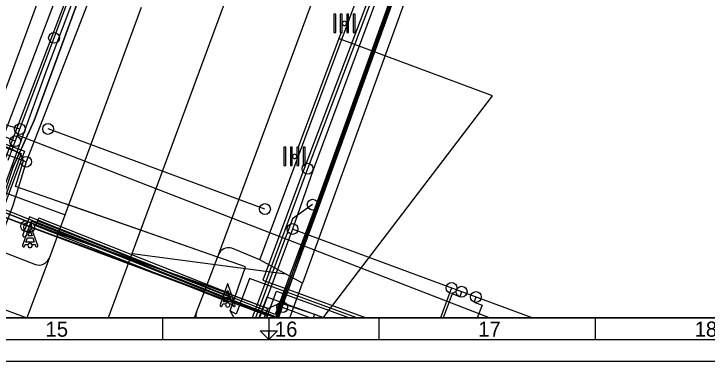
# Model space of a CAD drawing. Extents: x 192672 to 192910, y 446344 to 446512.
# Drawn here: x 192813.76 to 192845.8, y 446343.56 to 446359.61 of the extents above; entities that cross this region are included whole.
import ezdxf

# ---------------------------------------------------------------- set-up
doc = ezdxf.new("R2010")
doc.units = 0
for name, color, linetype in [('( Toegevoegd 29-11-2021 14_41_42) wegdeel vlak', 7, 'Continuous'), ('1010 viewport', 7, 'Continuous'), ('B-OI-KL-()_PUNTVANLEVERING_WATER-S', 7, 'Continuous'), ('B-OI-KL-BUISLEIDING_OLIEGASCHEMICALIEN_GASLAGEDRUK-G', 7, 'Continuous'), ('B-OI-KL-DATA-G', 7, 'Continuous'), ('B-OI-KL-DATA_DUCT-G', 7, 'Continuous'), ('B-OI-KL-DATA_GTWP-S', 7, 'Continuous'), ('B-OI-KL-DATA_KABELBED-G', 7, 'Continuous'), ('B-OI-KL-DATA_MANTELBUIS-G', 7, 'Continuous'), ('B-OI-KL-DATA_MOF-S', 7, 'Continuous'), ('B-OI-KL-ET_LS-G', 7, 'Continuous'), ('B-OI-KL-ET_LS_MANTELBUIS-G', 7, 'Continuous'), ('B-OI-KL-ET_LS_MOF-S', 7, 'Continuous'), ('B-OI-KL-ET_MS-G', 7, 'Continuous'), ('B-OI-KL-ET_MS_MANTELBUIS-G', 7, 'Continuous'), ('B-OI-KL-GAS_LD_AFTAKZADEL-S', 7, 'Continuous'), ('B-OI-KL-GAS_LD_EINDKAP-S', 7, 'Continuous'), ('B-OI-KL-GAS_LD_TSTUK-S', 7, 'Continuous'), ('B-OI-KL-WATER-G', 7, 'Continuous'), ('B-OI-RI-RIOOLVRIJVERVAL-G', 7, 'Continuous'), ('bovenleidingmast', 7, 'Continuous'), ('Default', 7, 'Continuous'), ('kant open verharding', 7, 'Continuous'), ('kant verharding', 7, 'Continuous'), ('kolk', 7, 'Continuous'), ('verkeerseiland - berm', 7, 'Continuous'), ('X-XX-AL-TEKENBLAD-S', 7, 'Continuous')]:
    doc.layers.add(name, color=color, linetype=linetype)

# ---------------------------------------------------------------- blocks, each defined once
blk = doc.blocks.new('B-OI-KL-GAS_LD_AFTAKZADEL-S')
at = {"layer": 'Default'}
blk.add_circle((0, 0), 0.25, dxfattribs=at)
blk = doc.blocks.new('B-OI-KL-GAS_LD_EINDKAP-S')
at = {"layer": 'Default'}
blk.add_circle((0, 0), 0.25, dxfattribs=at)
blk = doc.blocks.new('B-OI-KL-GAS_LD_TSTUK-S')
at = {"layer": 'Default'}
blk.add_circle((0, 0), 0.25, dxfattribs=at)
blk = doc.blocks.new('B-OI-KL-ET_LS_MOF-S')
at = {"layer": 'Default'}
blk.add_circle((0, 0), 0.25, dxfattribs=at)
blk = doc.blocks.new('B-OI-KL-()_PUNTVANLEVERING_WATER-S')
at = {"layer": 'Default'}
blk.add_circle((0, 0), 0.25, dxfattribs=at)
blk = doc.blocks.new('B-OI-KL-DATA_GTWP-S')
at = {"layer": 'Default'}
blk.add_circle((0, 0), 0.25, dxfattribs=at)
blk = doc.blocks.new('B-OI-KL-DATA_MOF-S')
at = {"layer": 'Default'}
blk.add_circle((0, 0), 0.25, dxfattribs=at)

msp = doc.modelspace()

# ---------------------------------------------------------------- linework, layer by layer
at = {"layer": '( Toegevoegd 29-11-2021 14_41_42) wegdeel vlak'}
for p, q in [((192816.13, 446350.319), (192819.665, 446359.922)), ((192812.252, 446351.747), (192816.13, 446350.319)), ((192815.762, 446349.319), (192816.13, 446350.319)), ((192815.762, 446349.319), (192815.385, 446348.295)), ((192822.569, 446346.767), (192815.762, 446349.319)), ((192827.102, 446347.165), (192825.128, 446348.244)), ((192826.522, 446345.556), (192827.102, 446347.165)), ((192822.207, 446345.813), (192822.569, 446346.767))]:
    msp.add_line(p, q, dxfattribs=at)
msp.add_lwpolyline([(192817.05, 446363.917), (192813.194, 446353.729), (192796.724, 446359.963), (192796.861, 446360.326)], dxfattribs=at)
at = {"layer": '1010 viewport'}
msp.add_lwpolyline([(192675.743, 446509.756), (192860.643, 446509.756), (192860.643, 446345.556), (192675.743, 446345.556)], close=True, dxfattribs=at)
at = {"layer": 'B-OI-KL-BUISLEIDING_OLIEGASCHEMICALIEN_GASLAGEDRUK-G'}
for p, q in [((192837.718, 446345.556), (192826.639, 446349.663)), ((192833.988, 446346.938), (192833.471, 446345.556))]:
    msp.add_line(p, q, dxfattribs=at)
for points in [[(192825.926, 446382.49), (192822.09, 446372.545), (192818.388, 446363.22), (192814.329, 446352.769)], [(192814.329, 446352.769), (192812.29, 446353.505), (192799.482, 446358.316), (192779.419, 446365.745), (192771.402, 446368.773), (192742.155, 446379.378)], [(192836.701, 446376.951), (192833.45, 446368.158), (192827.6, 446352.4), (192826.639, 446349.663)], [(192825.366, 446350.586), (192815.342, 446354.288)], [(192814.329, 446352.769), (192813.707, 446350.744), (192811.759, 446345.556)], [(192826.639, 446349.663), (192825.51, 446346.64), (192825.111, 446345.556)], [(192834.454, 446346.766), (192834.368, 446346.531), (192834.013, 446346.663), (192833.599, 446345.556)], [(192835.115, 446346.521), (192835.028, 446346.286), (192835.401, 446346.148), (192835.179, 446345.556)]]:
    msp.add_lwpolyline(points, dxfattribs=at)
at = {"layer": 'B-OI-KL-DATA-G'}
for p, q in [((192825.494, 446345.992), (192825.336, 446345.556)), ((192827.654, 446345.732), (192827.587, 446345.556)), ((192827.654, 446345.732), (192828.093, 446345.556))]:
    msp.add_line(p, q, dxfattribs=at)
for points in [[(192813.718, 446352.511), (192814.704, 446354.672), (192818.006, 446363.719), (192817.818, 446364.377), (192817.264, 446364.701), (192817.625, 446365.634), (192819.762, 446371.459), (192822.38, 446377.185), (192823.164, 446378.851), (192824.805, 446383.834), (192824.206, 446384.09), (192811.77, 446388.666)], [(192824.805, 446383.834), (192823.164, 446378.851), (192822.38, 446377.185), (192819.762, 446371.459), (192817.625, 446365.634), (192817.264, 446364.701), (192817.818, 446364.377), (192818.006, 446363.719), (192814.704, 446354.672), (192813.718, 446352.511), (192813.055, 446350.527)], [(192824.805, 446383.834), (192823.164, 446378.851), (192822.38, 446377.185), (192819.762, 446371.459), (192817.625, 446365.634), (192817.264, 446364.701), (192817.818, 446364.377), (192818.006, 446363.719), (192814.704, 446354.672), (192813.718, 446352.511)], [(192731.661, 446354.909), (192730.818, 446355.23), (192736.793, 446371.939), (192739.862, 446380.106), (192740.707, 446379.788), (192762.994, 446371.683), (192773.332, 446367.794), (192777.507, 446366.23), (192792.515, 446360.708), (192794.868, 446359.138), (192813.343, 446352.261), (192813.029, 446351.418), (192812.66, 446350.461), (192825.476, 446345.665), (192825.435, 446345.556)], [(192825.435, 446345.556), (192825.476, 446345.665), (192812.66, 446350.461), (192813.029, 446351.418), (192813.343, 446352.261), (192794.868, 446359.138), (192792.515, 446360.708), (192777.507, 446366.23), (192773.332, 446367.794), (192762.994, 446371.683), (192740.707, 446379.788), (192739.862, 446380.106), (192736.793, 446371.939), (192730.818, 446355.23), (192731.661, 446354.909)], [(192731.661, 446354.909), (192730.818, 446355.23), (192736.793, 446371.939), (192739.862, 446380.106), (192740.707, 446379.788), (192762.994, 446371.683), (192773.332, 446367.794), (192777.507, 446366.23), (192792.515, 446360.708), (192794.868, 446359.138), (192813.343, 446352.261), (192813.029, 446351.418), (192812.66, 446350.461), (192825.476, 446345.665), (192825.435, 446345.556)], [(192825.435, 446345.556), (192825.476, 446345.665), (192812.66, 446350.461), (192813.029, 446351.418), (192813.343, 446352.261), (192794.868, 446359.138), (192792.515, 446360.708), (192777.507, 446366.23), (192773.332, 446367.794), (192762.994, 446371.683), (192740.707, 446379.788), (192739.862, 446380.106), (192736.793, 446371.939), (192730.818, 446355.23), (192731.661, 446354.909)], [(192825.435, 446345.556), (192825.476, 446345.665), (192812.66, 446350.461), (192813.029, 446351.418), (192813.343, 446352.261), (192794.868, 446359.138), (192792.515, 446360.708), (192777.507, 446366.23), (192773.332, 446367.794), (192762.994, 446371.683), (192740.707, 446379.788), (192739.862, 446380.106), (192736.793, 446371.939), (192730.818, 446355.23), (192731.661, 446354.909)], [(192825.435, 446345.556), (192825.476, 446345.665), (192812.66, 446350.461), (192813.029, 446351.418), (192813.343, 446352.261), (192794.868, 446359.138), (192792.515, 446360.708), (192777.507, 446366.23), (192773.332, 446367.794), (192762.994, 446371.683), (192740.707, 446379.788), (192739.862, 446380.106), (192736.793, 446371.939), (192730.818, 446355.23), (192731.661, 446354.909)], [(192825.435, 446345.556), (192825.476, 446345.665), (192812.66, 446350.461), (192813.029, 446351.418), (192813.343, 446352.261), (192794.868, 446359.138), (192792.515, 446360.708), (192777.507, 446366.23), (192773.332, 446367.794), (192762.994, 446371.683), (192740.707, 446379.788), (192739.862, 446380.106), (192736.793, 446371.939), (192730.818, 446355.23), (192731.661, 446354.909)], [(192731.661, 446354.909), (192730.818, 446355.23), (192736.793, 446371.939), (192739.862, 446380.106), (192740.707, 446379.788), (192762.994, 446371.683), (192773.332, 446367.794), (192777.507, 446366.23), (192792.515, 446360.708), (192794.868, 446359.138), (192813.343, 446352.261), (192813.029, 446351.418), (192812.66, 446350.461), (192825.476, 446345.665), (192825.435, 446345.556)], [(192731.661, 446354.909), (192730.818, 446355.23), (192736.793, 446371.939), (192739.862, 446380.106), (192740.707, 446379.788), (192762.994, 446371.683), (192773.332, 446367.794), (192777.507, 446366.23), (192792.515, 446360.708), (192794.868, 446359.138), (192813.343, 446352.261), (192813.029, 446351.418), (192812.66, 446350.461), (192825.476, 446345.665), (192825.435, 446345.556)], [(192825.435, 446345.556), (192825.476, 446345.665), (192812.66, 446350.461), (192813.029, 446351.418), (192813.343, 446352.261), (192794.868, 446359.138), (192792.515, 446360.708), (192777.507, 446366.23), (192773.332, 446367.794), (192762.994, 446371.683), (192740.707, 446379.788), (192739.862, 446380.106), (192736.793, 446371.939), (192730.818, 446355.23), (192731.661, 446354.909)], [(192825.435, 446345.556), (192825.476, 446345.665), (192812.66, 446350.461), (192813.029, 446351.418), (192813.343, 446352.261), (192794.868, 446359.138), (192792.515, 446360.708), (192777.507, 446366.23), (192773.332, 446367.794), (192762.994, 446371.683), (192740.707, 446379.788), (192739.862, 446380.106), (192736.793, 446371.939), (192730.818, 446355.23), (192731.661, 446354.909)], [(192825.435, 446345.556), (192825.476, 446345.665), (192812.66, 446350.461), (192813.029, 446351.418), (192813.343, 446352.261), (192794.868, 446359.138), (192792.515, 446360.708), (192778.164, 446365.987), (192777.905, 446365.29)], [(192825.435, 446345.556), (192825.476, 446345.665), (192812.66, 446350.461), (192810.767, 446345.556)], [(192825.435, 446345.556), (192825.476, 446345.665), (192812.66, 446350.461), (192810.767, 446345.556)], [(192813.055, 446350.527), (192815.566, 446349.551), (192822.886, 446346.978), (192825.494, 446345.992)], [(192825.336, 446345.556), (192825.494, 446345.992), (192822.886, 446346.978), (192815.566, 446349.551), (192813.055, 446350.527)], [(192813.055, 446350.527), (192815.566, 446349.551), (192822.886, 446346.978), (192825.494, 446345.992), (192825.336, 446345.556)], [(192825.436, 446345.556), (192825.895, 446346.789), (192829.267, 446345.556)], [(192825.436, 446345.556), (192825.895, 446346.789), (192829.267, 446345.556)], [(192825.494, 446345.992), (192826.08, 446346.246), (192827.654, 446345.732)]]:
    msp.add_lwpolyline(points, dxfattribs=at)
at = {"layer": 'B-OI-KL-DATA_DUCT-G'}
msp.add_lwpolyline([(192814.918, 446349.616), (192823.252, 446346.497)], dxfattribs=at)
at = {"layer": 'B-OI-KL-DATA_KABELBED-G'}
for p, q in [((192826.164, 446346.047), (192825.989, 446345.556)), ((192826.164, 446346.047), (192825.989, 446345.556)), ((192826.164, 446346.047), (192827.477, 446345.556)), ((192825.435, 446345.556), (192825.476, 446345.665))]:
    msp.add_line(p, q, dxfattribs=at)
for points in [[(192744.469, 446391.186), (192762.819, 446384.291), (192799.152, 446370.668), (192816.75, 446364.01), (192817.485, 446363.735), (192812.909, 446351.776), (192812.803, 446351.499)], [(192826.164, 446346.047), (192838.255, 446379.469)], [(192812.66, 446350.461), (192814.918, 446349.616)], [(192814.918, 446349.616), (192823.252, 446346.497)], [(192825.476, 446345.665), (192825.895, 446346.789), (192829.266, 446345.556)], [(192823.252, 446346.497), (192825.476, 446345.665)]]:
    msp.add_lwpolyline(points, dxfattribs=at)
at = {"layer": 'B-OI-KL-DATA_MANTELBUIS-G'}
for points in [[(192814.918, 446349.616), (192823.252, 446346.497)], [(192822.886, 446346.978), (192815.566, 446349.551)]]:
    msp.add_lwpolyline(points, dxfattribs=at)
at = {"layer": 'B-OI-KL-ET_LS-G'}
msp.add_line((192823.946, 446345.556), (192823.75, 446345.886), dxfattribs=at)
for points in [[(192860.643, 446441.28), (192860.441, 446440.739), (192854.355, 446425.19), (192842.875, 446394.261), (192840.85, 446388.847), (192837.243, 446378.73), (192835.476, 446373.97), (192827.337, 446352.451)], [(192860.643, 446440.424), (192854.87, 446424.998), (192841.598, 446388.562), (192838.758, 446381.37), (192827.735, 446350.8), (192826.469, 446347.4), (192825.842, 446345.716), (192814.875, 446350.065), (192814.484, 446350.219), (192814.326, 446349.794)], [(192860.643, 446440.124), (192852.81, 446419.045), (192841.692, 446388.528), (192838.898, 446381.453), (192837.868, 446378.608), (192831.14, 446359.912), (192827.608, 446350.172), (192825.86, 446345.608), (192823.662, 446346.45), (192813.113, 446350.64), (192812.633, 446349.432), (192812.489, 446349.272), (192812.519, 446349.474), (192812.973, 446350.693), (192815.284, 446357.022), (192818.135, 446364.563), (192821.002, 446371.788), (192821.837, 446373.928), (192823.179, 446377.806), (192823.767, 446377.593)], [(192860.643, 446439.997), (192855.011, 446424.946), (192841.739, 446388.511), (192838.898, 446381.315), (192827.876, 446350.748), (192826.61, 446347.349), (192825.942, 446345.556)], [(192833.908, 446373.996), (192834.096, 446373.824), (192835.12, 446373.454), (192827.09, 446352.214), (192825.264, 446347.306), (192830.049, 446345.556)], [(192823.75, 446345.886), (192824.47, 446347.92), (192813.838, 446351.629), (192814.209, 446352.816), (192814.085, 446353.113), (192813.665, 446353.36), (192804.08, 446356.938)], [(192812.09, 446354.065), (192814.25, 446353.262), (192811.744, 446346.534), (192814.358, 446345.556)], [(192812.885, 446353.609), (192814.103, 446353.156), (192811.563, 446346.333), (192811.258, 446345.556)], [(192827.337, 446352.451), (192826.02, 446348.896), (192824.769, 446345.556)], [(192827.57, 446350.789), (192826.645, 446350.139), (192824.929, 446345.556)], [(192825.842, 446345.556), (192814.82, 446349.925), (192814.571, 446350.023), (192814.466, 446349.742)], [(192814.326, 446349.794), (192814.166, 446349.365), (192814.216, 446349.282)], [(192814.466, 446349.742), (192814.306, 446349.311), (192814.216, 446349.282)], [(192829.614, 446345.556), (192824.652, 446347.37), (192824.033, 446345.729), (192823.75, 446345.886)], [(192828.082, 446345.556), (192825.45, 446346.518), (192825.09, 446345.556)]]:
    msp.add_lwpolyline(points, dxfattribs=at)
at = {"layer": 'B-OI-KL-ET_LS_MANTELBUIS-G'}
for points in [[(192823.456, 446348.267), (192816.187, 446350.813)], [(192814.818, 446349.927), (192823.651, 446346.424)]]:
    msp.add_lwpolyline(points, dxfattribs=at)
at = {"layer": 'B-OI-KL-ET_MS-G'}
msp.add_lwpolyline([(192825.9, 446345.556), (192827.561, 446350.19), (192831.093, 446359.929), (192841.669, 446388.539), (192852.848, 446419.335), (192860.643, 446440.337)], dxfattribs=at)
at = {"layer": 'B-OI-KL-ET_MS_MANTELBUIS-G'}
for points in [[(192814.772, 446349.811), (192814.864, 446350.043), (192823.697, 446346.54), (192823.605, 446346.308), (192814.772, 446349.811)], [(192823.752, 446346.679), (192823.66, 446346.447), (192814.827, 446349.95), (192814.919, 446350.182), (192823.752, 446346.679)]]:
    msp.add_lwpolyline(points, dxfattribs=at)
at = {"layer": 'B-OI-KL-WATER-G'}
msp.add_line((192835.749, 446345.556), (192813.93, 446353.998), dxfattribs=at)
for points in [[(192813.93, 446353.998), (192815.618, 446358.498), (192816.467, 446360.78), (192818.328, 446365.757)], [(192814.038, 446354.285), (192798.975, 446358.793), (192798.28, 446356.918)], [(192813.827, 446353.723), (192809.216, 446355.643), (192808.313, 446353.205)], [(192813.498, 446352.847), (192813.93, 446353.998)]]:
    msp.add_lwpolyline(points, dxfattribs=at)
at = {"layer": 'B-OI-RI-RIOOLVRIJVERVAL-G'}
for p, q in [((192825.54, 446365.66), (192818.117, 446345.556)), ((192828.053, 446345.556), (192835.876, 446355.826))]:
    msp.add_line(p, q, dxfattribs=at)
for points in [[(192826.918, 446353.457), (192828.88, 446358.731)], [(192835.876, 446355.825), (192828.771, 446358.468)], [(192819.226, 446348.536), (192826.33, 446347.588)]]:
    msp.add_lwpolyline(points, dxfattribs=at)
at = {"layer": 'bovenleidingmast'}
for p, q in [((192814.503, 446349.875), (192814.162, 446348.902)), ((192814.862, 446348.902), (192814.521, 446349.875)), ((192823.634, 446347.124), (192823.293, 446346.151)), ((192823.993, 446346.151), (192823.652, 446347.124))]:
    msp.add_line(p, q, dxfattribs=at)
for points in [[(192814.521, 446349.572), (192814.599, 446349.352), (192814.425, 446349.352), (192814.503, 446349.572)], [(192814.256, 446348.869), (192814.285, 446348.952), (192814.425, 446348.952)], [(192814.599, 446348.952), (192814.739, 446348.952), (192814.768, 446348.869)], [(192823.652, 446346.821), (192823.73, 446346.601), (192823.556, 446346.601), (192823.634, 446346.821)], [(192823.387, 446346.118), (192823.416, 446346.201), (192823.556, 446346.201)], [(192823.73, 446346.201), (192823.87, 446346.201), (192823.899, 446346.118)]]:
    msp.add_lwpolyline(points, dxfattribs=at)
for points in [[(192814.634, 446349.252), (192814.704, 446349.052), (192814.32, 446349.052), (192814.39, 446349.252)], [(192823.765, 446346.501), (192823.835, 446346.301), (192823.451, 446346.301), (192823.521, 446346.501)]]:
    msp.add_lwpolyline(points, close=True, dxfattribs=at)
for centre, radius, start, end in [((192814.512, 446349.872), 0.01, 19.29, 160.71), ((192814.512, 446349.569), 0.01, 19.29, 160.71), ((192814.512, 446348.902), 0.1, 0, 180), ((192814.512, 446348.902), 0.1, 30, 150), ((192814.209, 446348.885), 0.05, 160.71, 340.71), ((192814.512, 446348.902), 0.1, 180, 0), ((192814.815, 446348.885), 0.05, 199.29, 19.29), ((192823.643, 446347.121), 0.01, 19.29, 160.71), ((192823.643, 446346.818), 0.01, 19.29, 160.71), ((192823.34, 446346.134), 0.05, 160.71, 340.71), ((192823.643, 446346.151), 0.1, 0, 180), ((192823.643, 446346.151), 0.1, 180, 0), ((192823.643, 446346.151), 0.1, 30, 150), ((192823.946, 446346.134), 0.05, 199.29, 19.29)]:
    msp.add_arc(centre, radius, start, end, dxfattribs=at)
at = {"layer": 'kant open verharding'}
msp.add_line((192838.566, 446378.775), (192827.102, 446347.165), dxfattribs=at)
at = {"layer": 'kant verharding'}
for p, q in [((192823.215, 446348.469), (192832.554, 446373.716)), ((192825.128, 446348.244), (192823.83, 446348.771)), ((192815.385, 446348.295), (192814.358, 446345.556)), ((192822.11, 446345.556), (192822.207, 446345.813))]:
    msp.add_line(p, q, dxfattribs=at)
for points in [[(192825.128, 446348.244), (192834.188, 446372.616), (192832.836, 446373.098)], [(192812.242, 446345.556), (192813.378, 446348.56), (192814.757, 446348.025)], [(192822.569, 446346.767), (192823.214, 446348.465), (192823.215, 446348.469)]]:
    msp.add_lwpolyline(points, dxfattribs=at)
for centre, radius, start, end in [((192823.683, 446348.293), 0.5, 72.9282, 159.3791), ((192814.917, 446348.518), 0.519, 252.0415, 334.4877), ((192822.668, 446345.642), 0.492, 159.6937, 190.1638)]:
    msp.add_arc(centre, radius, start, end, dxfattribs=at)
at = {"layer": 'kolk'}
for points in [[(192828.634, 446359.166), (192828.634, 446359.591), (192828.549, 446359.591), (192828.549, 446359.166), (192828.549, 446358.741), (192828.634, 446358.741)], [(192828.932, 446359.166), (192828.932, 446359.591), (192828.847, 446359.591), (192828.847, 446359.166), (192828.847, 446358.741), (192828.932, 446358.741)], [(192829.229, 446359.166), (192829.229, 446359.591), (192829.144, 446359.591), (192829.144, 446359.166), (192829.144, 446358.741), (192829.229, 446358.741)], [(192829.527, 446359.166), (192829.527, 446359.591), (192829.442, 446359.591), (192829.442, 446359.166), (192829.442, 446358.741), (192829.527, 446358.741)], [(192826.33, 446353.018), (192826.33, 446353.443), (192826.245, 446353.443), (192826.245, 446353.018), (192826.245, 446352.593), (192826.33, 446352.593)], [(192826.628, 446353.018), (192826.628, 446353.443), (192826.543, 446353.443), (192826.543, 446353.018), (192826.543, 446352.593), (192826.628, 446352.593)], [(192826.925, 446353.018), (192826.925, 446353.443), (192826.84, 446353.443), (192826.84, 446353.018), (192826.84, 446352.593), (192826.925, 446352.593)], [(192827.223, 446353.018), (192827.223, 446353.443), (192827.138, 446353.443), (192827.138, 446353.018), (192827.138, 446352.593), (192827.223, 446352.593)]]:
    msp.add_lwpolyline(points, close=True, dxfattribs=at)
for centre, start, end in [((192829.038, 446359.166), 0, 180), ((192829.038, 446359.166), 180, 0), ((192826.734, 446353.018), 0, 180), ((192826.734, 446353.018), 180, 0)]:
    msp.add_arc(centre, 0.1, start, end, dxfattribs=at)
at = {"layer": 'verkeerseiland - berm'}
msp.add_lwpolyline([(192816.333, 446364.188), (192812.737, 446354.452), (192796.861, 446360.326)], dxfattribs=at)
at = {"layer": 'X-XX-AL-TEKENBLAD-S'}
for p, q in [((192820.643, 446344.556), (192820.643, 446345.556)), ((192825.543, 446345.556), (192825.543, 446344.556)), ((192830.643, 446344.556), (192830.643, 446345.556)), ((192840.643, 446344.556), (192840.643, 446345.556)), ((192825.543, 446344.956), (192825.543, 446344.556)), ((192825.543, 446344.556), (192825.543, 446344.956)), ((192674.743, 446344.556), (192908.543, 446344.556)), ((192671.743, 446343.556), (192909.543, 446343.556))]:
    msp.add_line(p, q, dxfattribs=at)
msp.add_lwpolyline([(192675.743, 446345.556), (192907.543, 446345.556), (192907.543, 446509.756), (192675.743, 446509.756)], close=True, dxfattribs=at)
for points in [[(192825.543, 446344.556), (192825.143, 446344.956), (192825.543, 446344.956)], [(192825.543, 446344.956), (192825.943, 446344.956), (192825.543, 446344.556)]]:
    msp.add_lwpolyline(points, dxfattribs=at)

# ---------------------------------------------------------------- block references
at = {"layer": 'B-OI-KL-()_PUNTVANLEVERING_WATER-S'}
for p in [(192815.618, 446358.498), (192814.038, 446354.285), (192813.827, 446353.723)]:
    msp.add_blockref('B-OI-KL-()_PUNTVANLEVERING_WATER-S', p, dxfattribs=at)
at = {"layer": 'B-OI-KL-DATA_GTWP-S'}
msp.add_blockref('B-OI-KL-DATA_GTWP-S', (192826.164, 446346.047), dxfattribs=at)
msp.add_blockref('B-OI-KL-DATA_GTWP-S', (192826.164, 446346.047), dxfattribs=at)
msp.add_blockref('B-OI-KL-DATA_GTWP-S', (192826.164, 446346.047), dxfattribs=at)
msp.add_blockref('B-OI-KL-DATA_GTWP-S', (192826.164, 446346.047), dxfattribs=at)
at = {"layer": 'B-OI-KL-DATA_MOF-S'}
msp.add_blockref('B-OI-KL-DATA_MOF-S', (192826.164, 446346.047), dxfattribs=at)
at = {"layer": 'B-OI-KL-ET_LS_MOF-S'}
for p in [(192827.337, 446352.451), (192827.57, 446350.789), (192814.326, 446349.794), (192814.466, 446349.742)]:
    msp.add_blockref('B-OI-KL-ET_LS_MOF-S', p, dxfattribs=at)
at = {"layer": 'B-OI-KL-GAS_LD_AFTAKZADEL-S'}
for p in [(192833.988, 446346.938), (192834.454, 446346.766), (192835.115, 446346.521)]:
    msp.add_blockref('B-OI-KL-GAS_LD_AFTAKZADEL-S', p, dxfattribs=at)
at = {"layer": 'B-OI-KL-GAS_LD_EINDKAP-S'}
for p in [(192815.342, 446354.288), (192825.366, 446350.586)]:
    msp.add_blockref('B-OI-KL-GAS_LD_EINDKAP-S', p, dxfattribs=at)
at = {"layer": 'B-OI-KL-GAS_LD_TSTUK-S'}
for p in [(192814.329, 446352.769), (192826.639, 446349.663)]:
    msp.add_blockref('B-OI-KL-GAS_LD_TSTUK-S', p, dxfattribs=at)

# ---------------------------------------------------------------- texts
at = {"layer": 'X-XX-AL-TEKENBLAD-S'}
for s, p in [('15', (192815.224, 446344.685)), ('16', (192825.824, 446344.685)), ('17', (192835.224, 446344.685)), ('18', (192845.224, 446344.685))]:
    msp.add_text(s, height=0.7, dxfattribs=at).set_placement(p)

doc.saveas('drawing.dxf')
